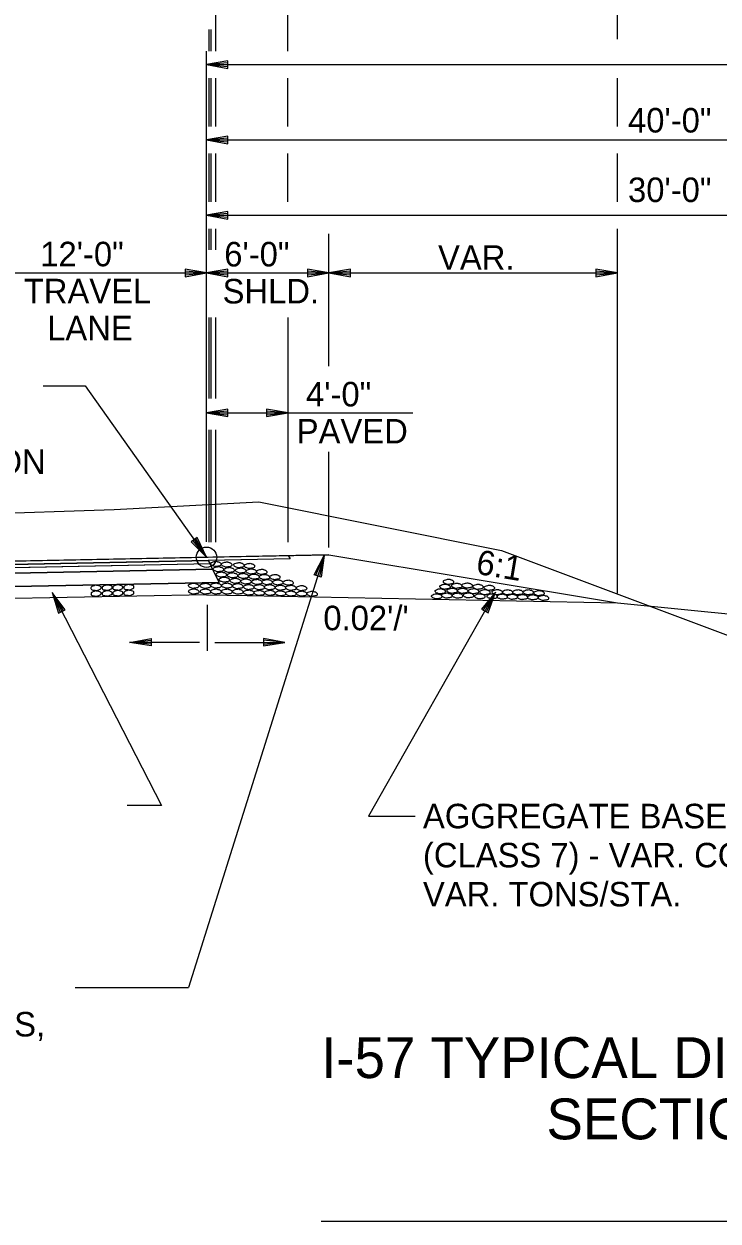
# Model space of a CAD drawing. Extents: x 1734743 to 1735935, y 759845 to 763831.
# Drawn here: x 1735712 to 1735746, y 762832 to 762890.6 of the extents above; entities that cross this region are included whole.
import ezdxf

# ---------------------------------------------------------------- set-up
doc = ezdxf.new("R2010")
doc.units = 0
for name, color, linetype in [('1', 7, 'Continuous'), ('10', 7, 'Continuous'), ('19', 7, 'Continuous'), ('8', 7, 'Continuous'), ('9', 7, 'Continuous'), ('Level 1', 7, 'Continuous'), ('R_Prop Surface', 7, 'Continuous')]:
    doc.layers.add(name, color=color, linetype=linetype)

# ---------------------------------------------------------------- blocks, each defined once
blk = doc.blocks.new('TM')
at = {"layer": '8'}
for p, q in [((-120.309, 21.181), (-119.787, -20.829)), ((0, 0), (-120.309, 21.181)), ((-31.382, 2.945), (-120.176, 10.512)), ((-119.787, -20.829), (0, 0)), ((-119.911, -10.826), (-31.307, -3.057))]:
    blk.add_line(p, q, dxfattribs=at)
blk = doc.blocks.new('ROCKS')
at = {"layer": '1'}
blk.add_spline([(0.013, 0.06), (0.053, 0.053), (0.107, 0.033), (0.133, 0.013), (0.133, -0.007), (0.12, -0.033), (0.107, -0.04), (0.073, -0.053), (0.033, -0.067), (0.013, -0.067), (-0.02, -0.06), (-0.06, -0.053), (-0.087, -0.047), (-0.113, -0.02), (-0.113, -0.007), (-0.107, 0.02), (-0.087, 0.033), (-0.067, 0.047), (-0.033, 0.053), (-0.02, 0.06), (0.013, 0.06)], degree=3, dxfattribs=at)

msp = doc.modelspace()

# ---------------------------------------------------------------- linework, layer by layer
at = {"layer": '1'}
msp.add_line((1735726.589, 762832.047), (1735798.51, 762832.047), dxfattribs=at)
at = {"layer": '19'}
for p, q in [((1735741.096, 762889.908), (1735741.096, 762910.253)), ((1735721.431, 762889.315), (1735721.431, 762891.927)), ((1735721.1, 762889.315), (1735721.1, 762890.384)), ((1735721.204, 762889.315), (1735721.204, 762890.384)), ((1735720.967, 762881.283), (1735720.967, 762889.315)), ((1735720.969, 762871.743), (1735720.967, 762889.315)), ((1735722.017, 762888.84), (1735720.967, 762888.656)), ((1735720.967, 762888.656), (1735800.967, 762888.656)), ((1735720.967, 762888.656), (1735722.017, 762888.472)), ((1735722.017, 762888.744), (1735721.247, 762888.682)), ((1735721.247, 762888.63), (1735722.017, 762888.56)), ((1735722.017, 762888.472), (1735722.017, 762888.84)), ((1735721.1, 762885.629), (1735721.1, 762887.997)), ((1735721.204, 762885.629), (1735721.204, 762887.997)), ((1735721.431, 762885.629), (1735721.431, 762887.997)), ((1735741.096, 762885.629), (1735741.096, 762887.997)), ((1735722.017, 762885.153), (1735720.967, 762884.97)), ((1735720.967, 762884.97), (1735722.017, 762884.786)), ((1735720.967, 762884.97), (1735760.967, 762884.97)), ((1735722.017, 762885.057), (1735721.247, 762884.996)), ((1735721.247, 762884.943), (1735722.017, 762884.873)), ((1735722.017, 762884.786), (1735722.017, 762885.153)), ((1735721.1, 762881.942), (1735721.1, 762884.31)), ((1735721.204, 762881.942), (1735721.204, 762884.31)), ((1735721.431, 762881.942), (1735721.431, 762884.31)), ((1735741.096, 762881.942), (1735741.096, 762884.31)), ((1735722.017, 762881.467), (1735720.967, 762881.283)), ((1735722.017, 762881.37), (1735721.247, 762881.309)), ((1735722.017, 762881.099), (1735722.017, 762881.467)), ((1735720.967, 762881.283), (1735722.017, 762881.099)), ((1735720.967, 762881.283), (1735750.967, 762881.283)), ((1735720.967, 762865.297), (1735720.967, 762881.283)), ((1735721.247, 762881.257), (1735722.017, 762881.187)), ((1735721.1, 762879.594), (1735721.1, 762880.624)), ((1735721.204, 762879.594), (1735721.204, 762880.624)), ((1735721.431, 762879.594), (1735721.431, 762880.624)), ((1735726.969, 762873.904), (1735726.969, 762880.372)), ((1735741.096, 762862.781), (1735741.096, 762880.624)), ((1735708.969, 762878.461), (1735720.967, 762878.461)), ((1735719.917, 762878.645), (1735719.917, 762878.277)), ((1735720.967, 762878.461), (1735719.917, 762878.645)), ((1735720.687, 762878.487), (1735719.917, 762878.549)), ((1735719.917, 762878.277), (1735720.967, 762878.461)), ((1735719.917, 762878.365), (1735720.687, 762878.435)), ((1735722.017, 762878.645), (1735720.967, 762878.461)), ((1735720.967, 762878.461), (1735726.969, 762878.461)), ((1735720.967, 762878.461), (1735722.017, 762878.277)), ((1735722.017, 762878.548), (1735721.247, 762878.487)), ((1735721.247, 762878.435), (1735722.017, 762878.365)), ((1735722.017, 762878.277), (1735722.017, 762878.645)), ((1735725.919, 762878.645), (1735725.919, 762878.277)), ((1735726.969, 762878.461), (1735725.919, 762878.645)), ((1735726.689, 762878.487), (1735725.919, 762878.549)), ((1735725.919, 762878.277), (1735726.969, 762878.461)), ((1735725.919, 762878.365), (1735726.689, 762878.435)), ((1735728.019, 762878.645), (1735726.969, 762878.461)), ((1735726.969, 762878.461), (1735728.019, 762878.277)), ((1735728.019, 762878.548), (1735727.249, 762878.487)), ((1735727.249, 762878.435), (1735728.019, 762878.365)), ((1735728.019, 762878.277), (1735728.019, 762878.645)), ((1735740.046, 762878.644), (1735740.046, 762878.277)), ((1735741.096, 762878.46), (1735740.046, 762878.644)), ((1735740.816, 762878.487), (1735740.046, 762878.548)), ((1735740.046, 762878.277), (1735741.096, 762878.46)), ((1735740.046, 762878.364), (1735740.816, 762878.434)), ((1735721.1, 762872.308), (1735721.1, 762876.281)), ((1735721.204, 762872.308), (1735721.204, 762876.281)), ((1735721.431, 762872.308), (1735721.431, 762876.281)), ((1735722.019, 762871.792), (1735720.969, 762871.608)), ((1735720.969, 762871.608), (1735731.076, 762871.608)), ((1735720.969, 762871.608), (1735722.019, 762871.424)), ((1735722.019, 762871.695), (1735721.249, 762871.634)), ((1735721.249, 762871.582), (1735722.019, 762871.512)), ((1735722.019, 762871.424), (1735722.019, 762871.792)), ((1735723.916, 762871.792), (1735723.916, 762871.424)), ((1735724.966, 762871.608), (1735723.916, 762871.792)), ((1735724.686, 762871.634), (1735723.916, 762871.696)), ((1735723.916, 762871.424), (1735724.966, 762871.608)), ((1735723.916, 762871.512), (1735724.686, 762871.582)), ((1735721.1, 762865.282), (1735721.1, 762870.776)), ((1735721.204, 762865.282), (1735721.204, 762870.776)), ((1735721.431, 762865.282), (1735721.431, 762870.776)), ((1735726.969, 762865.024), (1735726.969, 762869.704)), ((1735720.518, 762865.506), (1735720.222, 762865.292)), ((1735720.222, 762865.292), (1735720.976, 762864.543)), ((1735720.293, 762865.342), (1735720.792, 762864.754)), ((1735720.832, 762864.782), (1735720.446, 762865.448)), ((1735720.976, 762864.543), (1735720.518, 762865.506)), ((1735725.06, 762864.458), (1735678.872, 762863.534)), ((1735726.962, 762864.663), (1735678.956, 762863.703)), ((1735720.958, 762864.543), (1735726.962, 762864.663)), ((1735726.242, 762863.684), (1735726.727, 762864.63)), ((1735726.325, 762863.659), (1735726.617, 762864.372)), ((1735726.727, 762864.63), (1735726.59, 762863.573)), ((1735726.962, 762864.663), (1735741.096, 762862.307)), ((1735721.265, 762863.965), (1735684.674, 762863.233)), ((1735684.674, 762863.233), (1735721.265, 762863.965)), ((1735721.265, 762863.965), (1735684.674, 762863.233)), ((1735721.141, 762864.213), (1735684.801, 762863.486)), ((1735721.141, 762864.213), (1735684.801, 762863.486)), ((1735721.265, 762863.965), (1735721.141, 762864.213)), ((1735721.595, 762863.305), (1735721.265, 762863.965)), ((1735726.664, 762864.358), (1735726.503, 762863.605)), ((1735721.595, 762863.305), (1735684.338, 762862.56)), ((1735684.338, 762862.56), (1735721.595, 762863.305)), ((1735726.59, 762863.573), (1735726.242, 762863.684)), ((1735720.976, 762862.71), (1735666.455, 762861.619)), ((1735713.408, 762862.818), (1735718.762, 762852.396)), ((1735714.049, 762861.97), (1735713.408, 762862.818)), ((1735713.408, 762862.818), (1735713.726, 762861.801)), ((1735720.976, 762862.71), (1735722.969, 762862.67)), ((1735722.969, 762862.67), (1735741.096, 762862.307)), ((1735735.118, 762862.829), (1735728.901, 762851.873)), ((1735735.118, 762862.829), (1735734.441, 762862.006)), ((1735734.76, 762861.828), (1735735.118, 762862.829)), ((1735713.517, 762862.561), (1735713.806, 762861.848)), ((1735713.972, 762861.931), (1735713.561, 762862.583)), ((1735721.006, 762862.212), (1735721.006, 762859.958)), ((1735734.963, 762862.598), (1735734.525, 762861.965)), ((1735734.685, 762861.872), (1735735.005, 762862.573)), ((1735741.096, 762862.307), (1735763.605, 762860.056)), ((1735713.726, 762861.801), (1735714.049, 762861.97)), ((1735734.441, 762862.006), (1735734.76, 762861.828)), ((1735720.627, 762860.375), (1735717.206, 762860.375)), ((1735721.385, 762860.375), (1735724.806, 762860.375)), ((1735718.762, 762852.396), (1735717.08, 762852.396)), ((1735728.901, 762851.873), (1735731.185, 762851.873))]:
    msp.add_line(p, q, dxfattribs=at)
for points in [[(1735613.494, 762866.591), (1735663.071, 762866.914), (1735674.619, 762867.254), (1735678.573, 762866.752), (1735684.054, 762866.812), (1735693.534, 762866.668), (1735700.381, 762866.602), (1735709.582, 762866.651), (1735716.449, 762866.88)], [(1735716.449, 762866.88), (1735723.531, 762867.254), (1735735.42, 762864.874), (1735749.006, 762859.774), (1735762.354, 762857.892)], [(1735725.06, 762864.458), (1735721.058, 762864.378), (1735684.885, 762863.654), (1735684.885, 762863.654), (1735684.885, 762863.654), (1735678.872, 762863.534), (1735678.956, 762863.703), (1735678.956, 762863.703), (1735685.363, 762863.831), (1735721.057, 762864.545), (1735724.965, 762864.623), (1735724.965, 762864.623), (1735725.06, 762864.458), (1735725.06, 762864.458), (1735725.06, 762864.458)], [(1735721.141, 762864.213), (1735684.801, 762863.486), (1735684.801, 762863.486), (1735684.885, 762863.654), (1735684.885, 762863.654), (1735684.972, 762863.656), (1735721.058, 762864.378), (1735721.058, 762864.378), (1735721.058, 762864.378), (1735721.141, 762864.213), (1735721.141, 762864.213), (1735721.141, 762864.213)]]:
    msp.add_lwpolyline(points, dxfattribs=at)
msp.add_circle((1735720.969, 762864.543), 0.5, dxfattribs=at)
at = {"layer": '9'}
for p, q in [((1735724.958, 762889.315), (1735724.958, 762906.222)), ((1735724.958, 762885.629), (1735724.958, 762887.997)), ((1735724.958, 762881.942), (1735724.958, 762884.31)), ((1735726.969, 762878.461), (1735741.096, 762878.46)), ((1735724.965, 762865.282), (1735724.965, 762876.281)), ((1735726.727, 762864.63), (1735725.078, 762859.376)), ((1735725.078, 762859.376), (1735720.092, 762843.484))]:
    msp.add_line(p, q, dxfattribs=at)
for points in [[(1735712.973, 762872.936), (1735715.029, 762872.936), (1735720.976, 762864.543)], [(1735714.544, 762843.484), (1735720.092, 762843.484)]]:
    msp.add_lwpolyline(points, dxfattribs=at)
at = {"layer": 'R_Prop Surface'}
for p, q in [((1735721.058, 762864.378), (1735721.595, 762863.305)), ((1735724.965, 762864.623), (1735725.06, 762864.458))]:
    msp.add_line(p, q, dxfattribs=at)

# ---------------------------------------------------------------- block references
at = {"layer": '19', "xscale": 0.008761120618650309}
for p, yscale, rotation in [((1735717.202, 762860.37), -0.008761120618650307, -179.20057588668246), ((1735724.806, 762860.37), 0.008761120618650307, -0.7994241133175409)]:
    msp.add_blockref('TM', p, dxfattribs=dict(at, yscale=yscale, rotation=rotation))
at = {"layer": 'Level 1'}
for p, xscale, yscale, rotation in [((1735721.445, 762864.219), 2.0116542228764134, -2.011654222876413, 177.9586193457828), ((1735721.57, 762863.96), 2.0116542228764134, -2.011654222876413, 177.9586193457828), ((1735721.715, 762863.699), 2.0116542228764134, -2.011654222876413, 177.9586193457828), ((1735721.977, 762864.19), 2.0116542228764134, -2.011654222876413, 177.9586193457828), ((1735722.096, 762863.925), 2.0116542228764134, -2.011654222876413, 177.9586193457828), ((1735722.259, 762863.664), 2.0116542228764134, -2.011654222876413, 177.9586193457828), ((1735722.577, 762864.16), 2.011654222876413, -2.0116542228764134, 177.95871721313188), ((1735722.664, 762863.898), 2.011654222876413, -2.0116542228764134, 177.95871721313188), ((1735723.096, 762864.121), 2.011654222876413, -2.0116542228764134, 177.95871721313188), ((1735723.187, 762863.853), 2.011654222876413, -2.0116542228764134, 177.95871721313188), ((1735723.691, 762863.833), 2.011654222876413, -2.0116542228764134, 177.95871721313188), ((1735716.081, 762863.058), 2.011654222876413, 2.0116542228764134, 3.0987721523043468), ((1735716.602, 762863.069), 2.011654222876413, 2.0116542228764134, 3.0987721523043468), ((1735717.145, 762863.081), 2.011654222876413, 2.0116542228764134, 3.0987721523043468), ((1735720.361, 762863.151), 2.0116542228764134, -2.011654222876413, 177.9586193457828), ((1735720.931, 762863.148), 2.0116542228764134, -2.011654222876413, 177.9586193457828), ((1735721.455, 762863.16), 2.0116542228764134, -2.011654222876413, 177.9586193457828), ((1735721.862, 762863.45), 2.0116542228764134, -2.011654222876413, 177.9586193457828), ((1735721.99, 762863.158), 2.0116542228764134, -2.011654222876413, 177.9586193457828), ((1735722.403, 762863.395), 2.0116542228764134, -2.011654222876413, 177.9586193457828), ((1735722.524, 762863.133), 2.0116542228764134, -2.011654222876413, 177.9586193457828), ((1735722.789, 762863.631), 2.0116542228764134, -2.011654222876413, 177.9586193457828), ((1735722.924, 762863.362), 2.0116542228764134, -2.011654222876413, 177.9586193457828), ((1735723.057, 762863.088), 2.0116542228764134, -2.011654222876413, 177.9586193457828), ((1735723.325, 762863.596), 2.011654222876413, -2.0116542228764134, 177.95871721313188), ((1735723.455, 762863.338), 2.011654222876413, -2.0116542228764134, 177.95871721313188), ((1735723.572, 762863.081), 2.011654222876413, -2.0116542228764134, 177.95871721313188), ((1735723.83, 762863.58), 2.011654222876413, -2.0116542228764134, 177.95871721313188), ((1735723.965, 762863.332), 2.011654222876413, -2.0116542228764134, 177.95871721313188), ((1735724.083, 762863.08), 2.011654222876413, -2.0116542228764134, 177.95871721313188), ((1735724.342, 762863.578), 2.011654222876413, -2.0116542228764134, 177.95871721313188), ((1735724.478, 762863.317), 2.011654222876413, -2.0116542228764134, 177.95871721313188), ((1735724.61, 762863.056), 2.011654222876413, -2.0116542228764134, 177.95871721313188), ((1735724.987, 762863.305), 2.011654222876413, -2.0116542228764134, 177.95871721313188), ((1735732.672, 762863.106), 2.011654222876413, -2.011654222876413, 178.17361855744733), ((1735732.845, 762863.345), 2.011654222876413, -2.011654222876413, 178.17361855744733), ((1735733.247, 762863.152), 2.011654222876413, -2.011654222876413, 178.17361855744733), ((1735733.759, 762863.161), 2.011654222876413, -2.011654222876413, 178.17361855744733), ((1735734.291, 762863.101), 2.011654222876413, -2.011654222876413, 178.17361855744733), ((1735715.537, 762863.046), 2.011654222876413, 2.0116542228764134, 3.0987721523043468), ((1735715.538, 762862.766), 2.011654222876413, 2.0116542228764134, 3.0987721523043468), ((1735716.082, 762862.778), 2.011654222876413, 2.0116542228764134, 3.0987721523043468), ((1735716.603, 762862.789), 2.011654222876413, 2.0116542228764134, 3.0987721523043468), ((1735717.146, 762862.801), 2.011654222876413, 2.0116542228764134, 3.0987721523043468), ((1735720.365, 762862.871), 2.0116542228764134, -2.011654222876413, 177.9586193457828), ((1735720.935, 762862.868), 2.0116542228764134, -2.011654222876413, 177.9586193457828), ((1735721.454, 762862.867), 2.0116542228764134, -2.011654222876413, 177.9586193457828), ((1735721.989, 762862.865), 2.0116542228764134, -2.011654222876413, 177.9586193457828), ((1735722.523, 762862.863), 2.0116542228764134, -2.011654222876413, 177.9586193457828), ((1735723.056, 762862.817), 2.0116542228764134, -2.011654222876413, 177.9586193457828), ((1735723.572, 762862.8), 2.011654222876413, -2.0116542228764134, 177.95871721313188), ((1735724.097, 762862.804), 2.011654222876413, -2.0116542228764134, 177.95871721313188), ((1735724.61, 762862.781), 2.011654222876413, -2.0116542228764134, 177.95871721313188), ((1735725.124, 762863.05), 2.011654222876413, -2.0116542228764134, 177.95871721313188), ((1735725.124, 762862.769), 2.011654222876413, -2.0116542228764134, 177.95871721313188), ((1735725.649, 762863.036), 2.011654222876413, -2.0116542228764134, 177.95871721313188), ((1735725.649, 762862.765), 2.011654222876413, -2.0116542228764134, 177.95871721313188), ((1735726.162, 762862.757), 2.011654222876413, -2.0116542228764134, 177.95871721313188), ((1735732.265, 762862.634), 2.011654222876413, -2.011654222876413, 178.17361855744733), ((1735732.441, 762862.879), 2.011654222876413, -2.011654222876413, 178.17361855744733), ((1735732.761, 762862.671), 2.011654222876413, -2.011654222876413, 178.17361855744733), ((1735733.024, 762862.909), 2.011654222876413, -2.011654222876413, 178.17361855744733), ((1735733.282, 762862.669), 2.011654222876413, -2.011654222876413, 178.17361855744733), ((1735733.54, 762862.906), 2.011654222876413, -2.011654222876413, 178.17361855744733), ((1735733.822, 762862.682), 2.011654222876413, -2.011654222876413, 178.17361855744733), ((1735734.074, 762862.887), 2.011654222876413, -2.011654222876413, 178.17361855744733), ((1735734.376, 762862.634), 2.011654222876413, -2.011654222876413, 178.17361855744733), ((1735734.628, 762862.839), 2.011654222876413, -2.011654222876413, 178.17361855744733), ((1735734.845, 762863.054), 2.011654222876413, -2.011654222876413, 178.17361855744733), ((1735734.984, 762862.634), 2.011654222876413, -2.011654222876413, 178.17361855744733), ((1735735.236, 762862.839), 2.011654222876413, -2.011654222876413, 178.17361855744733), ((1735735.474, 762862.618), 2.011654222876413, -2.011654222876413, 178.17361855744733), ((1735735.728, 762862.833), 2.011654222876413, -2.011654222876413, 178.17361855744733), ((1735735.971, 762862.611), 2.011654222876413, -2.011654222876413, 178.17361855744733), ((1735736.239, 762862.833), 2.011654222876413, -2.011654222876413, 178.17361855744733), ((1735736.467, 762862.6), 2.011654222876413, -2.011654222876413, 178.17361855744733), ((1735736.751, 762862.833), 2.011654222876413, -2.011654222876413, 178.17361855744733), ((1735736.966, 762862.586), 2.011654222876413, -2.011654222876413, 178.17361855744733), ((1735737.276, 762862.794), 2.011654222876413, -2.011654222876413, 178.17361855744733), ((1735737.495, 762862.557), 2.011654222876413, -2.011654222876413, 178.17361855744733)]:
    msp.add_blockref('ROCKS', p, dxfattribs=dict(at, xscale=xscale, yscale=yscale, rotation=rotation))

# ---------------------------------------------------------------- texts
at = {"layer": '10'}
for s, height, p in [('VAR.', 1.2, (1735732.31, 762878.614)), ('SUPERELEVATION', 1.2, (1735698.556, 762868.621)), ('THROUGH SUPERELEVATION TRANSITIONS,', 1.2, (1735678.293, 762841.084)), ('I-57 TYPICAL DIVIDED HIGHWAY SUPERELEVATED', 2, (1735726.589, 762839.047)), ('SECTION W/ AUXILIARY LANE LT.', 2, (1735737.62, 762836.047))]:
    msp.add_text(s, height=height, dxfattribs=at).set_placement(p)
at = {"layer": '19'}
for s, p in [('40\'-0"', (1735741.616, 762885.334)), ('30\'-0"', (1735741.616, 762881.93)), ('12\'-0"', (1735712.828, 762878.785)), ('6\'-0"', (1735721.839, 762878.778)), ('TRAVEL', (1735712.02, 762876.973)), ('SHLD.', (1735721.758, 762876.965)), ('LANE', (1735713.164, 762875.16)), ('4\'-0"', (1735725.844, 762871.925)), ('PAVED', (1735725.39, 762870.112)), ("0.02'/'", (1735726.692, 762860.97))]:
    msp.add_text(s, height=1.2, dxfattribs=at).set_placement(p)
for s, rotation, p in [('6:1', 350.54888, (1735734.121, 762863.742)), ('AGGREGATE BASE COURSE', 360, (1735731.571, 762851.273)), ('(CLASS 7) - VAR. COMPACTED DEPTH', 360, (1735731.571, 762849.361)), ('VAR. TONS/STA.', 360, (1735731.571, 762847.449))]:
    msp.add_text(s, height=1.2, rotation=rotation, dxfattribs=at).set_placement(p)

doc.saveas('drawing.dxf')
